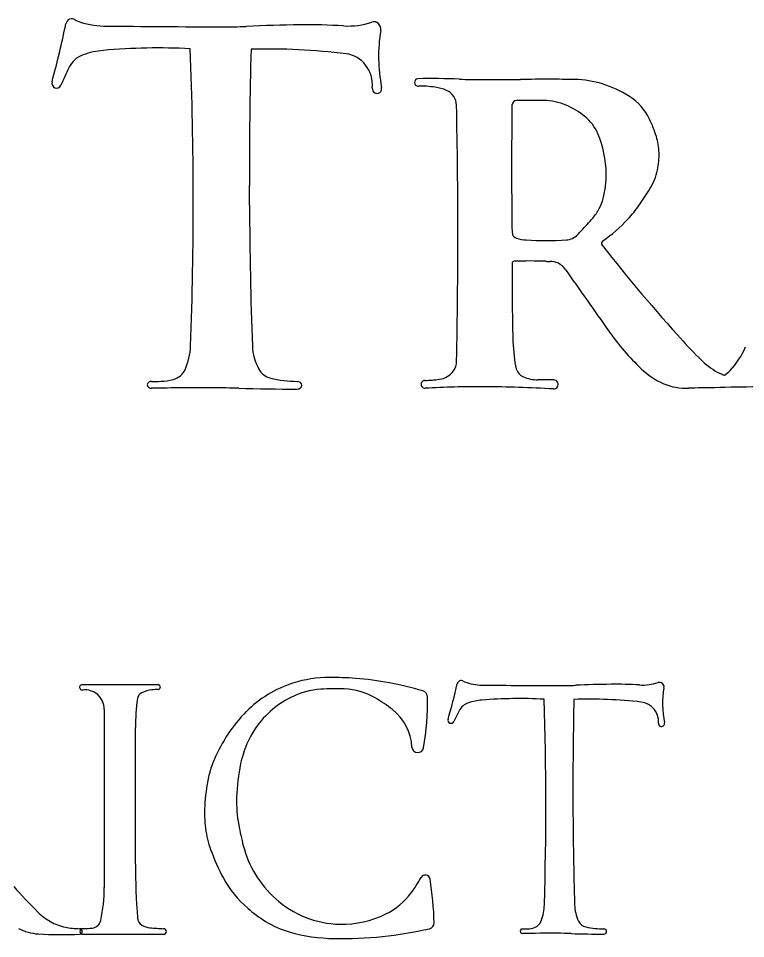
# Model space of a CAD drawing. Extents: x -21.1 to 50.3, y 0 to 22.1.
# Drawn here: x 26.012 to 26.688, y 5.892 to 6.748 of the extents above; entities that cross this region are included whole.
import ezdxf

# ---------------------------------------------------------------- set-up
doc = ezdxf.new("R2010")
doc.units = 0
doc.layers.add('SH_Text', color=7, linetype='Continuous')

msp = doc.modelspace()

# ---------------------------------------------------------------- linework, layer by layer
at = {"layer": 'SH_Text'}
for p, q in [((26.22671, 6.57458), (26.22664, 6.59273)), ((26.14161, 6.12822), (26.07107, 6.12822)), ((26.0916, 6.10547), (26.0916, 5.93959)), ((26.12059, 5.96127), (26.12059, 6.08823)), ((26.52777, 6.02594), (26.52781, 6.01349)), ((26.07152, 5.8959), (26.14674, 5.8959))]:
    msp.add_line(p, q, dxfattribs=at)
for centre, radius, start, end in [((26.38364, 6.68867), 0.0034, 91.40576, 270.38362), ((26.39795, 6.10534), 0.5869, 87.64671, 91.40576), ((26.44536, 7.25894), 0.56768, 267.64671, 269.87914), ((26.44962, 9.27972), 2.58846, 269.87914, 270.64679), ((26.50707, 4.19085), 2.50074, 90.02109, 90.64679), ((26.50661, 5.43675), 1.25484, 88.94603, 90.02109), ((26.52801, 6.6), 0.0914, 72.65975, 88.94603), ((26.38439, 6.57642), 0.10885, 81.98413, 90.38362), ((26.39379, 6.64317), 0.04145, 66.71534, 81.98413), ((26.4041, 6.66714), 0.01535, 1.18991, 66.71534), ((26.52361, 6.58591), 0.10615, 57.73568, 72.65975), ((26.47545, 6.66744), 0.00441, 90.14625, 179.28847), ((26.48806, 1.72776), 4.94411, 89.85375, 90.14625), ((26.50055, 6.61989), 0.05196, 66.38612, 89.85375), ((26.55307, 6.63257), 0.05097, 25.2881, 57.73568), ((20.64353, 6.54749), 5.77717, 358.826009, 1.189909), ((31.04213, 6.61073), 4.57144, 179.28847, 180.73093), ((26.49025, 6.59635), 0.07766, 51.35128, 66.38612), ((26.51311, 6.62493), 0.04106, 22.83978, 51.35128), ((26.48646, 6.6011), 0.12465, 17.37499, 25.2881), ((26.45849, 6.60192), 0.10032, 1.09044, 22.83978), ((26.55168, 6.62151), 0.05631, 1.6695, 17.37499), ((26.54239, 6.62124), 0.0656, 347.67189, 1.6695), ((26.47657, 6.60227), 0.08224, 344.79646, 1.09044), ((26.55166, 6.61921), 0.05611, 328.03878, 347.67189), ((26.24812, 6.8086), 0.41388, 325.54557, 328.03878), ((26.50904, 6.59345), 0.0486, 332.97485, 344.79646), ((26.51363, 6.5911), 0.04344, 318.73444, 332.97485), ((26.49518, 6.63909), 0.11426, 317.10146, 325.54557), ((26.2042, 6.86262), 0.45511, 316.74891, 318.73444), ((26.47671, 6.65625), 0.13948, 304.48428, 317.10146), ((26.49795, 6.55275), 0.02689, 180.73093, 190.70212), ((26.47673, 6.54874), 0.0053, 190.70212, 253.74894), ((26.48695, 6.58378), 0.04179, 253.74894, 266.24174), ((26.52065, 6.55778), 0.01574, 273.75826, 316.55507), ((25.40476, 7.61468), 1.5527, 316.55507, 316.74891), ((26.50294, 6.8273), 0.28584, 266.24174, 273.75826), ((26.55733, 6.53888), 0.00291, 124.48428, 218.19672), ((27.898, 7.59376), 1.70884, 218.19672, 222.0923), ((29.84038, 6.5109), 3.36922, 179.84165, 180.84497), ((26.47316, 6.52021), 0.00199, 92.27245, 179.84165), ((26.4879, 6.14893), 0.37356, 87.72755, 92.27245), ((26.50469, 6.57207), 0.04992, 267.72755, 271.68449), ((26.50665, 6.50528), 0.0169, 35.16071, 91.68449), ((106.68365, 62.98162), 98.05413, 215.1607083, 215.2020901), ((26.83707, 6.46661), 0.36558, 180.84497, 185.14242), ((26.75823, 6.59608), 0.24103, 215.20209, 226.19836), ((26.88285, 6.67675), 0.34083, 222.0923, 226.9231), ((26.62041, 6.47169), 0.07404, 316.45792, 336.83571), ((26.5384, 6.43973), 0.0657, 185.14242, 195.487), ((26.40359, 6.42945), 0.0159, 324.47105, 358.82601), ((26.68892, 6.46934), 0.05688, 226.9231, 246.82597), ((26.2504, 6.43018), 0.01711, 208.88992, 256.19978), ((26.40102, 6.43128), 0.01905, 277.24087, 324.47105), ((26.48614, 6.42525), 0.01147, 195.487, 247.00713), ((26.49488, 6.44584), 0.03384, 247.00713, 270.36112), ((26.63955, 6.47232), 0.06956, 226.19836, 246.93174), ((26.69376, 6.48065), 0.06919, 246.82597, 248.88703), ((26.64687, 6.44655), 0.03754, 305.8215, 316.45792), ((26.27182, 6.51742), 0.10694, 256.19978, 269.60839), ((26.39004, 6.40768), 0.00361, 91.94369, 273.10582), ((26.38495, 6.55779), 0.14659, 271.94369, 277.24087), ((26.44139, 5.46144), 0.94402, 89.77654, 93.10582), ((26.44046, 5.22484), 1.18062, 86.64368, 89.77654), ((26.49805, 5.94305), 0.46896, 88.54697, 90.36112), ((26.50983, 6.40765), 0.00421, 266.64368, 88.54697), ((26.63327, 6.4576), 0.05356, 246.93174, 272.16886), ((26.69725, 5.49062), 0.91463, 87.31325, 92.3652), ((26.65619, 5.85244), 0.55203, 89.65649, 92.16886), ((26.30122, 6.02263), 0.11232, 90.08888, 107.61303), ((26.30153, 5.82338), 0.31157, 85.62435, 90.08888), ((26.30254, 5.83662), 0.29829, 73.32587, 85.62435), ((26.42372, 6.12823), 0.00377, 57.05653, 167.29774), ((26.42901, 6.13638), 0.00594, 237.05653, 249.78867), ((26.07107, 6.12573), 0.00249, 90, 277.32001), ((26.07367, 6.10547), 0.01793, 0, 97.32001), ((26.13903, 6.09382), 0.02965, 95.89472, 114.87357), ((26.15789, 5.91108), 0.21336, 94.3316, 95.89472), ((26.14161, 6.12603), 0.0022, 274.3316, 90), ((26.29943, 6.02828), 0.10639, 107.61303, 135.2994), ((26.29772, 6.05187), 0.07226, 93.59223, 116.70259), ((26.30642, 5.91323), 0.21118, 87.68164, 93.59223), ((26.31244, 6.0619), 0.06239, 59.80904, 87.68164), ((25.84863, 6.25786), 0.58576, 343.95432, 347.29774), ((26.44363, 6.17611), 0.04829, 249.78867, 269.45892), ((26.55327, 17.78485), 11.65754, 269.458915, 269.816146), ((26.51685, 6.43674), 0.30937, 269.81615, 272.48181), ((26.57473, 5.10132), 1.0273, 90.64149, 92.48181), ((26.56763, 5.73554), 0.39304, 86.75961, 90.64149), ((26.59259, 6.17642), 0.04854, 266.75961, 287.41903), ((26.60838, 6.12611), 0.00418, 350.19324, 107.41903), ((26.69857, 6.11052), 0.08735, 170.19324, 191.68988), ((26.31555, 6.08823), 0.19496, 172.04557, 180), ((26.12957, 6.11421), 0.00718, 114.87357, 172.04557), ((26.30462, 6.03815), 0.08762, 116.70259, 147.53851), ((26.27158, 5.99167), 0.14364, 52.0865, 59.80904), ((26.38639, 6.11656), 0.00606, 1.05938, 73.32587), ((26.14388, 6.11208), 0.24861, 350.14793, 1.05938), ((26.47755, 5.69106), 0.42424, 86.84191, 94.677), ((23.54515, 6.01524), 2.95744, 358.22236, 1.92631), ((30.33602, 6.03205), 3.80826, 178.75948, 180.092), ((26.5427, 5.68057), 0.43415, 83.57061, 91.85413), ((26.4354, 6.09685), 0.01528, 108.51951, 152.483), ((26.44724, 6.0615), 0.05256, 94.677, 108.51951), ((26.58929, 6.09396), 0.01814, 355.29709, 83.57061), ((26.32481, 6.00316), 0.1421, 135.2994, 157.20655), ((26.33088, 6.0678), 0.04714, 2.91188, 52.0865), ((26.71565, 5.95085), 0.33128, 152.483, 154.41159), ((26.4143, 6.09516), 0.00285, 163.95432, 334.41159), ((26.61023, 6.09224), 0.00287, 175.29709, 11.68988), ((26.30462, 6.03815), 0.08762, 147.53851, 165.50708), ((26.38343, 6.07048), 0.00548, 182.91188, 350.14793), ((26.27079, 6.02451), 0.08401, 158.442, 167.81637), ((26.32481, 6.00316), 0.1421, 157.20655, 158.44201), ((26.38907, 6.01811), 0.17444, 167.87947, 178.28568), ((26.34833, 6.02685), 0.13277, 165.50708, 167.87947), ((26.35735, 6.00582), 0.17257, 167.81637, 176.86789), ((26.33478, 6.01973), 0.12012, 178.28568, 190.59985), ((26.29682, 6.00913), 0.11195, 176.86789, 187.4835), ((30.33602, 6.03205), 3.80826, 180.27922, 181.63341), ((26.28183, 6.00716), 0.09683, 187.4835, 199.5864), ((26.49995, 6.05064), 0.28816, 190.59985, 194.50217), ((26.31807, 6.00359), 0.10029, 194.50217, 227.89325), ((26.36455, 6.03659), 0.18463, 199.5864, 208.60653), ((26.7644, 5.96127), 0.64381, 180, 184.46157), ((26.29017, 5.99603), 0.0999, 208.60653, 229.34527), ((26.27325, 6.01179), 0.12954, 323.2967, 330.89534), ((26.39038, 5.94658), 0.00451, 9.07814, 150.89534), ((26.08712, 5.89813), 0.31163, 1.55595, 9.07814), ((26.35654, 6.24686), 0.46455, 221.25781, 225.30347), ((25.94747, 5.93959), 0.14413, 347.64278, 360), ((26.32469, 5.97345), 0.06539, 296.34481, 323.2967), ((26.3129, 5.99788), 0.09258, 227.89325, 268.7516), ((26.31692, 6.02718), 0.14097, 229.34527, 237.75709), ((26.45205, 5.92502), 0.04914, 340.23773, 358.22236), ((26.56768, 5.92459), 0.03838, 181.63341, 205.25246), ((26.06938, 5.95663), 0.05627, 225.30347, 240.26318), ((26.0795, 5.91066), 0.00897, 275.84691, 347.64278), ((26.13115, 5.91186), 0.00863, 184.46157, 238.94415), ((26.31289, 5.99728), 0.09198, 268.7516, 296.34481), ((26.03291, 5.94237), 0.04616, 242.60243, 266.53741), ((26.06443, 5.94798), 0.0463, 240.26318, 258.70035), ((26.07001, 5.97588), 0.07475, 258.70035, 268.92575), ((26.06856, 5.89859), 0.00255, 272.73449, 88.92575), ((26.07152, 5.89854), 0.00264, 91.3892, 270), ((26.06866, 6.01646), 0.11531, 271.3892, 275.84691), ((26.13567, 5.91938), 0.01741, 238.94415, 264.16743), ((26.15528, 6.1113), 0.21033, 264.16743, 267.70148), ((26.14674, 5.89852), 0.00262, 270, 87.70148), ((26.28657, 5.97906), 0.08408, 237.75709, 254.23658), ((26.31175, 6.26672), 0.37479, 269.10327, 282.74036), ((26.39321, 5.90644), 0.00542, 282.74036, 1.55595), ((26.48081, 5.89876), 0.00217, 90.39442, 271.29427), ((26.47969, 6.06216), 0.16124, 270.39442, 272.14151), ((26.4849, 5.92276), 0.02174, 272.14151, 289.23956), ((26.48871, 5.91185), 0.01019, 289.23956, 340.23773), ((26.5419, 5.91244), 0.00988, 205.25246, 258.54002), ((26.55736, 5.98868), 0.08768, 258.54002, 269.51984), ((26.55661, 5.89853), 0.00247, 269.94764, 89.51984), ((26.05166, 6.25233), 0.35669, 266.53741, 272.73449), ((26.30846, 6.05662), 0.16467, 254.23658, 269.10327), ((26.50642, 4.76515), 1.13173, 89.66098, 91.29379), ((26.51038, 5.43565), 0.46122, 88.03365, 89.66098), ((26.55743, 6.80612), 0.91005, 268.03365, 269.94764)]:
    msp.add_arc(centre, radius, start, end, dxfattribs=at)
for centre, major_axis, ratio, start_param, end_param in [((26.06146, 6.74181), (-0.00004, 0.00613), 0.935925, 5.701972, 7.626044), ((25.18586, 6.95303), (-0.00595, 0.95276), 0.935925, 4.426098, 4.484451), ((26.06949, 6.75506), (-0.00006, 0.00966), 0.935925, 2.560379, 2.782597), ((26.09174, 6.81968), (-0.00049, 0.07854), 0.935925, 2.782597, 3.125908), ((26.25109, 25.70214), (-0.11834, 18.96158), 0.935925, 3.125908, 3.132143), ((26.20303, 7.24357), (-0.00314, 0.50321), 0.935925, 3.132143, 3.178667), ((26.29202, 5.07136), (-0.01043, 1.67096), 0.935925, 0.004955, 0.037075), ((26.28079, 6.10297), (-0.00399, 0.63931), 0.935925, 6.220389, 6.28814), ((26.31851, 6.82008), (-0.00049, 0.07895), 0.935925, 3.078796, 3.439371), ((26.34257, 6.73824), (0.00004, -0.00681), 0.935925, 1.393395, 3.439371), ((26.47988, 6.71282), (-0.00089, 0.14207), 0.935925, 1.393395, 1.768582), ((26.07925, 6.69076), (-0.00016, 0.02485), 0.935925, 0.316985, 1.084293), ((26.0973, 6.63325), (-0.00053, 0.08549), 0.935925, 0.075388, 0.316985), ((26.14368, 6.03068), (-0.00431, 0.69005), 0.935925, 6.233364, 6.358573), ((20.88476, 6.57713), (5.28968, 0), 0.815575, 6.25216, 6.316325), ((33.03809, 6.60165), (6.81146, 0), 0.815575, 3.120359, 3.143198), ((26.24288, 6.01358), (-0.00441, 0.70617), 0.935925, 6.16473, 6.298779), ((26.31353, 6.68597), (-0.00018, 0.02951), 0.935925, 4.624066, 6.16473), ((26.506, 6.4531), (-0.00336, 0.53884), 0.935925, 1.084293, 1.117953), ((26.04713, 6.68803), (-0.00003, 0.00463), 0.935925, 1.284505, 4.259546), ((26.34541, 6.68315), (-0.00003, 0.00466), 0.935925, 1.482474, 4.910175), ((33.03809, 6.60165), (6.81146, 0), 0.815575, 3.146466, 3.170101), ((26.08405, 6.44552), (0.08789, 0), 0.815575, 5.938269, 6.25216), ((26.29802, 6.4449), (-0.06865, 0), 0.815575, 0.028508, 0.422883), ((26.14961, 6.42631), (0.01822, 0), 0.815575, 5.048183, 5.938269), ((26.13549, 6.40721), (0.00387, 0), 0.815575, 1.57768, 4.734978), ((26.13348, 6.64557), (-0.28839, 0), 0.815575, 1.57768, 1.608173), ((26.14281, 6.44222), (-0.03888, 0), 0.815575, 1.608173, 1.90659), ((26.27106, 6.40688), (0.00442, 0), 0.815575, 4.711475, 7.845601), ((26.18129, 4.75358), (2.02421, 0), 0.815575, 1.564879, 1.593377), ((26.18838, 5.73166), (0.82494, 0), 0.815575, 1.536477, 1.564879), ((26.27254, 7.73081), (1.62772, 0), 0.815575, 4.67807, 4.711475)]:
    msp.add_ellipse(centre, major_axis=major_axis, ratio=ratio, start_param=start_param, end_param=end_param, dxfattribs=at)

doc.saveas('drawing.dxf')
